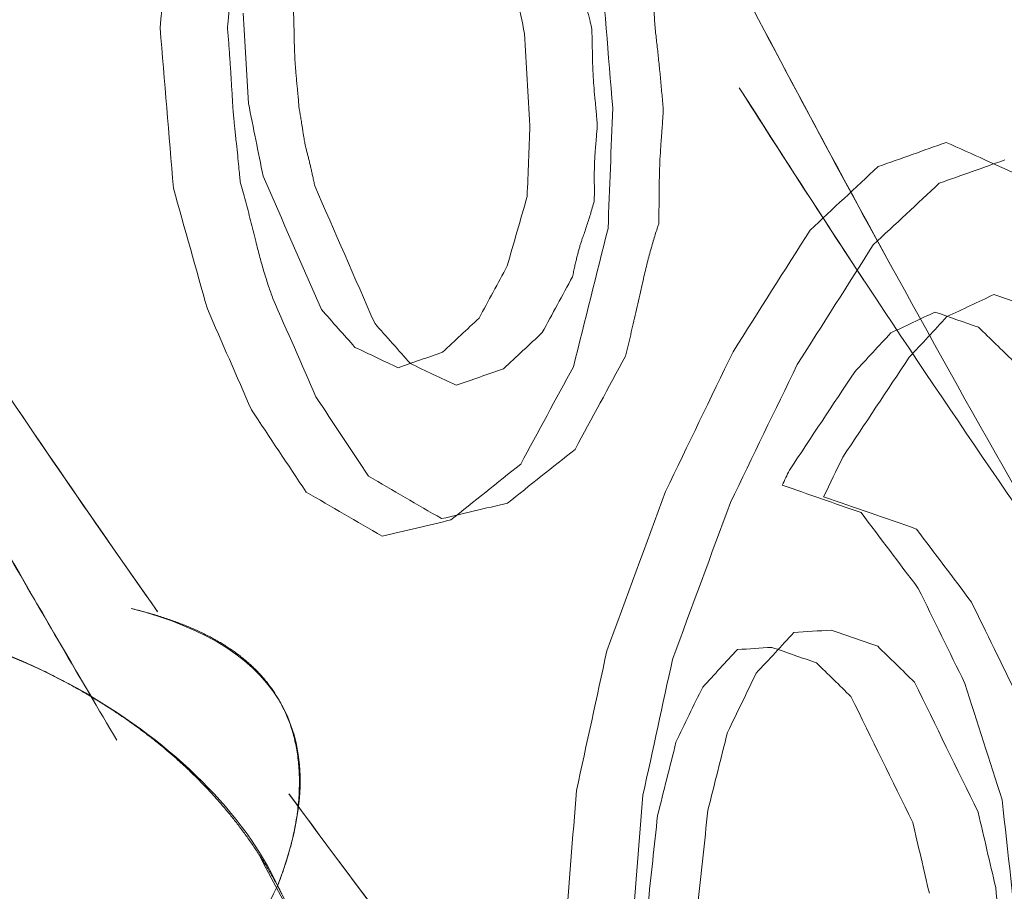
# Model space of a CAD drawing. Header units: millimetres. Extents: x -10 to 594, y 0 to 420.
# Tile 333 of 656: x 203.6476 to 203.7449, y 279.5104 to 279.5965. Entities that reach past the tile are written whole.
import ezdxf

# ---------------------------------------------------------------- set-up
doc = ezdxf.new("R2010")
doc.units = ezdxf.units.MM
doc.layers.add('1', color=7, linetype='Continuous', true_color=0xffffff)

msp = doc.modelspace()

# ---------------------------------------------------------------- linework, layer by layer
at = {"layer": '1', "color": 155, "linetype": 'Continuous', "lineweight": 18}
for points, knots in [([(203.761631, 283.585712), (203.681214, 283.585884), (203.521388, 283.552484), (203.215963, 283.356551), (202.879987, 282.880476), (202.606326, 282.025126), (202.508602, 281.016246), (202.606326, 280.007365), (202.879987, 279.152015), (203.215963, 278.67594), (203.521388, 278.480007), (203.681214, 278.446607), (203.761631, 278.446779)], [0, 0, 0, 0, 0.062503, 0.125003, 0.250002, 0.375001, 0.5, 0.624999, 0.749998, 0.874997, 0.937497, 1, 1, 1, 1]), ([(203.761625, 278.446821), (203.681217, 278.446653), (203.521401, 278.480054), (203.215984, 278.675978), (202.880009, 279.152046), (202.606358, 280.007381), (202.508642, 281.016246), (202.606358, 282.02511), (202.880009, 282.880445), (203.215984, 283.356513), (203.521401, 283.552437), (203.681217, 283.585838), (203.761625, 283.58567)], [0, 0, 0, 0, 0.062497, 0.124997, 0.249998, 0.374999, 0.5, 0.625001, 0.750002, 0.875003, 0.937503, 1, 1, 1, 1]), ([(203.87674, 278.473574), (203.797805, 278.473405), (203.640992, 278.506458), (203.34149, 278.700345), (203.012148, 279.171456), (202.743749, 280.017886), (202.647852, 281.016246), (202.743749, 282.014606), (203.012148, 282.861035), (203.34149, 283.332146), (203.640992, 283.526033), (203.797805, 283.559086), (203.87674, 283.558917)], [0, 0, 0, 0, 0.0625, 0.125, 0.25, 0.375, 0.5, 0.625, 0.75, 0.875, 0.9375, 1, 1, 1, 1]), ([(203.87674, 283.558917), (203.797805, 283.559086), (203.640992, 283.526033), (203.34149, 283.332146), (203.012148, 282.861035), (202.743749, 282.014606), (202.647852, 281.016246), (202.743749, 280.017886), (203.012148, 279.171456), (203.34149, 278.700345), (203.640992, 278.506458), (203.797805, 278.473405), (203.87674, 278.473574)], [0, 0, 0, 0, 0.0625, 0.125, 0.25, 0.375, 0.5, 0.625, 0.75, 0.875, 0.9375, 1, 1, 1, 1]), ([(203.890652, 278.4889), (203.81225, 278.488732), (203.656501, 278.521586), (203.359049, 278.714304), (203.031999, 279.182575), (202.765523, 280.023903), (202.670335, 281.016246), (202.765523, 282.008588), (203.031999, 282.849916), (203.359049, 283.318187), (203.656501, 283.510906), (203.81225, 283.543759), (203.890652, 283.543591)], [0, 0, 0, 0, 0.0625, 0.125, 0.25, 0.375, 0.5, 0.625, 0.75, 0.875, 0.9375, 1, 1, 1, 1]), ([(203.890652, 283.543591), (203.812251, 283.543759), (203.656501, 283.510906), (203.359049, 283.318187), (203.031999, 282.849916), (202.765523, 282.008588), (202.670335, 281.016246), (202.765523, 280.023903), (203.031999, 279.182575), (203.359049, 278.714304), (203.656501, 278.521586), (203.812251, 278.488732), (203.890652, 278.4889)], [0, 0, 0, 0, 0.0625, 0.125, 0.25, 0.375, 0.5, 0.625, 0.75, 0.875, 0.9375, 1, 1, 1, 1]), ([(203.927696, 283.349784), (203.855151, 283.349939), (203.710991, 283.319605), (203.43567, 283.141665), (203.133284, 282.709303), (202.887847, 281.932491), (202.800523, 281.016246), (202.887847, 280.1), (203.133284, 279.323189), (203.43567, 278.890826), (203.710991, 278.712886), (203.855151, 278.682552), (203.927696, 278.682707)], [0, 0, 0, 0, 0.0625, 0.125, 0.25, 0.375, 0.5, 0.625, 0.75, 0.875, 0.9375, 1, 1, 1, 1]), ([(203.927696, 278.682707), (203.855151, 278.682552), (203.710991, 278.712886), (203.43567, 278.890826), (203.133284, 279.323189), (202.887847, 280.1), (202.800523, 281.016246), (202.887847, 281.932491), (203.133284, 282.709303), (203.43567, 283.141665), (203.710991, 283.319605), (203.855151, 283.349939), (203.927696, 283.349784)], [0, 0, 0, 0, 0.0625, 0.125, 0.25, 0.375, 0.5, 0.625, 0.75, 0.875, 0.9375, 1, 1, 1, 1]), ([(204.403524, 278.793746), (204.333942, 278.793598), (204.195881, 278.822489), (203.932757, 278.991962), (203.644317, 279.403751), (203.410249, 280.143598), (203.326984, 281.016246), (203.410249, 281.888893), (203.644317, 282.628741), (203.932757, 283.04053), (204.195881, 283.210002), (204.333942, 283.238893), (204.403524, 283.238746)], [0, 0, 0, 0, 0.0625, 0.125, 0.25, 0.375, 0.5, 0.625, 0.75, 0.875, 0.9375, 1, 1, 1, 1]), ([(204.403524, 283.238746), (204.402707, 283.238746), (204.401072, 283.238747), (204.39862, 283.238734), (204.396168, 283.238709), (204.393718, 283.238673), (204.391268, 283.238624), (204.388819, 283.238564), (204.38637, 283.238491), (204.383922, 283.238407), (204.381475, 283.238311), (204.379029, 283.238202), (204.376584, 283.238082), (204.374139, 283.23795), (204.371695, 283.237806), (204.369252, 283.23765), (204.366809, 283.237482), (204.364367, 283.237302), (204.361926, 283.23711), (204.359486, 283.236906), (204.357046, 283.236691), (204.354607, 283.236463), (204.352169, 283.236223), (204.349731, 283.235972), (204.347294, 283.235708), (204.344858, 283.235433), (204.342423, 283.235145), (204.339988, 283.234846), (204.337554, 283.234534), (204.33512, 283.234211), (204.332688, 283.233876), (204.330256, 283.233529), (204.327825, 283.23317), (204.325394, 283.232799), (204.322964, 283.232416), (204.320535, 283.232021), (204.318106, 283.231614), (204.315678, 283.231195), (204.313251, 283.230764), (204.310825, 283.230322), (204.308399, 283.229867), (204.305974, 283.229401), (204.303549, 283.228922), (204.301126, 283.228432), (204.298703, 283.227929), (204.29628, 283.227415), (204.293858, 283.226888), (204.291437, 283.22635), (204.289017, 283.2258), (204.286597, 283.225238), (204.284178, 283.224664), (204.281759, 283.224078), (204.279341, 283.22348), (204.276924, 283.22287), (204.274508, 283.222248), (204.272092, 283.221614), (204.269676, 283.220969), (204.267262, 283.220311), (204.264848, 283.219641), (204.262434, 283.21896), (204.260022, 283.218266), (204.257609, 283.217561), (204.255198, 283.216843), (204.252787, 283.216114), (204.250377, 283.215373), (204.247967, 283.214619), (204.245558, 283.213854), (204.24315, 283.213077), (204.240742, 283.212288), (204.238335, 283.211487), (204.235929, 283.210674), (204.233523, 283.209849), (204.231117, 283.209012), (204.228713, 283.208164), (204.226309, 283.207303), (204.223905, 283.20643), (204.221502, 283.205546), (204.2191, 283.204649), (204.216698, 283.20374), (204.214297, 283.20282), (204.211897, 283.201888), (204.209497, 283.200943), (204.207097, 283.199987), (204.204699, 283.199019), (204.2023, 283.198039), (204.199903, 283.197046), (204.184789, 283.190716), (204.157132, 283.177866), (204.117297, 283.155823), (204.078019, 283.130509), (204.039291, 283.101925), (203.997973, 283.067462), (203.95432, 283.026208), (203.908658, 282.977155), (203.86414, 282.923299), (203.820843, 282.864765), (203.778917, 282.80184), (203.738539, 282.734728), (203.699787, 282.663555), (203.662697, 282.588402), (203.627339, 282.509468), (203.593807, 282.426912), (203.562148, 282.340834), (203.529127, 282.241504), (203.495723, 282.128105), (203.463182, 281.999787), (203.437073, 281.878424), (203.416355, 281.765473), (203.400091, 281.661979), (203.386234, 281.556739), (203.374813, 281.449977), (203.365856, 281.342178), (203.359441, 281.233808), (203.355592, 281.125129), (203.354313, 281.016249), (203.355591, 280.907369), (203.35944, 280.798693), (203.365856, 280.69032), (203.374813, 280.582521), (203.386233, 280.475758), (203.40009, 280.370522), (203.416354, 280.267025), (203.435002, 280.165363), (203.455971, 280.065743), (203.479226, 279.968393), (203.504733, 279.873437), (203.532421, 279.781079), (203.562146, 279.691661), (203.593804, 279.605587), (203.627337, 279.523029), (203.662695, 279.444094), (203.699785, 279.368941), (203.738535, 279.29777), (203.778914, 279.230656), (203.820841, 279.16773), (203.864137, 279.109195), (203.908654, 279.055341), (203.954318, 279.006286), (204.00109, 278.962084), (204.048865, 278.92281), (204.097554, 278.888598), (204.147111, 278.8595), (204.182093, 278.842867), (204.201934, 278.834598), (204.206366, 278.832793), (204.210799, 278.831029), (204.215235, 278.829305), (204.219673, 278.827622), (204.224112, 278.82598), (204.228554, 278.824379), (204.232997, 278.822818), (204.237443, 278.821299), (204.241891, 278.81982), (204.246341, 278.818381), (204.250793, 278.816984), (204.255248, 278.815627), (204.259704, 278.814312), (204.264163, 278.813037), (204.268623, 278.811802), (204.273086, 278.810609), (204.277552, 278.809456), (204.282019, 278.808344), (204.286489, 278.807273), (204.29096, 278.806243), (204.295435, 278.805253), (204.299911, 278.804305), (204.30439, 278.803397), (204.308871, 278.802529), (204.313354, 278.801703), (204.31784, 278.800917), (204.322328, 278.800172), (204.326818, 278.799468), (204.331311, 278.798805), (204.335806, 278.798183), (204.340303, 278.797601), (204.344803, 278.79706), (204.349305, 278.79656), (204.35381, 278.7961), (204.358317, 278.795682), (204.362827, 278.795304), (204.367339, 278.794967), (204.371853, 278.794671), (204.37637, 278.794415), (204.38089, 278.7942), (204.385412, 278.794027), (204.389936, 278.793893), (204.394463, 278.793802), (204.398993, 278.793748), (204.402014, 278.793746), (204.403524, 278.793746)], [0, 0, 0, 0, 0.000746, 0.001492, 0.002237, 0.002983, 0.003728, 0.004473, 0.005218, 0.005962, 0.006707, 0.007451, 0.008195, 0.008939, 0.009683, 0.010427, 0.01117, 0.011913, 0.012657, 0.0134, 0.014143, 0.014885, 0.015628, 0.016371, 0.017113, 0.017855, 0.018598, 0.01934, 0.020082, 0.020824, 0.021566, 0.022307, 0.023049, 0.023791, 0.024532, 0.025274, 0.026015, 0.026757, 0.027498, 0.028239, 0.02898, 0.029722, 0.030463, 0.031204, 0.031945, 0.032686, 0.033427, 0.034168, 0.034909, 0.03565, 0.036391, 0.037132, 0.037874, 0.038615, 0.039356, 0.040097, 0.040838, 0.041579, 0.04232, 0.043062, 0.043803, 0.044545, 0.045286, 0.046027, 0.046769, 0.047511, 0.048252, 0.048994, 0.049736, 0.050478, 0.05122, 0.051962, 0.052705, 0.053447, 0.054189, 0.054932, 0.055675, 0.056418, 0.057161, 0.057904, 0.058647, 0.05939, 0.060134, 0.060878, 0.061621, 0.062365, 0.06311, 0.075698, 0.088229, 0.100725, 0.113207, 0.125697, 0.14129, 0.156857, 0.172441, 0.188081, 0.20372, 0.219302, 0.234867, 0.250452, 0.266047, 0.281627, 0.297231, 0.312895, 0.333766, 0.354549, 0.375329, 0.390906, 0.406468, 0.422052, 0.437697, 0.453344, 0.468917, 0.484456, 0.499999, 0.515541, 0.531079, 0.546652, 0.5623, 0.577944, 0.593528, 0.60909, 0.624668, 0.640257, 0.655835, 0.67144, 0.687107, 0.70277, 0.718373, 0.733954, 0.74955, 0.765134, 0.780698, 0.796281, 0.811921, 0.82756, 0.843143, 0.858711, 0.874306, 0.889914, 0.905519, 0.921164, 0.93689, 0.938265, 0.93964, 0.941013, 0.942387, 0.94376, 0.945132, 0.946504, 0.947876, 0.949247, 0.950618, 0.951989, 0.953359, 0.954729, 0.956099, 0.957469, 0.958839, 0.960208, 0.961578, 0.962947, 0.964317, 0.965686, 0.967055, 0.968425, 0.969794, 0.971164, 0.972534, 0.973903, 0.975274, 0.976644, 0.978014, 0.979385, 0.980756, 0.982128, 0.9835, 0.984872, 0.986244, 0.987618, 0.988991, 0.990365, 0.99174, 0.993115, 0.994491, 0.995867, 0.997244, 0.998622, 1, 1, 1, 1]), ([(202.768086, 280.07225), (202.768093, 280.072213), (202.827107, 279.773849), (203.001114, 279.226306), (203.321989, 278.769202), (203.613887, 278.58108), (203.766683, 278.54901), (203.843571, 278.549174)], [0, 0, 0, 0, 0.000042, 0.333361, 0.666681, 0.833341, 1, 1, 1, 1]), ([(203.005649, 279.749468), (203.043276, 279.632459), (203.175073, 279.294462), (203.407191, 278.963861), (203.623647, 278.824542), (203.709041, 278.793016), (203.725826, 278.787695)], [0, 0, 0, 0, 0.228257, 0.704164, 0.942118, 1, 1, 1, 1]), ([(203.669563, 279.608865), (203.669537, 279.60863), (203.669486, 279.608162), (203.669407, 279.607467), (203.669326, 279.606784), (203.669244, 279.606113), (203.669161, 279.605455), (203.669076, 279.604809), (203.66899, 279.604175), (203.668903, 279.603553), (203.668815, 279.602943), (203.668743, 279.602486), (203.668696, 279.602147), (203.668669, 279.601902), (203.668637, 279.60159), (203.668602, 279.601209), (203.668562, 279.60076), (203.668518, 279.600242), (203.66847, 279.599656), (203.668408, 279.598876), (203.668337, 279.597985), (203.668259, 279.597064), (203.668193, 279.59632), (203.668148, 279.595884), (203.668128, 279.595695)], [0, 0, 0, 0, 0.053672, 0.106512, 0.158525, 0.209712, 0.260078, 0.309627, 0.358363, 0.40629, 0.453412, 0.499734, 0.513206, 0.531738, 0.555347, 0.584043, 0.617831, 0.656713, 0.700691, 0.749767, 0.832056, 0.901186, 0.957162, 1, 1, 1, 1]), ([(203.733816, 279.571925), (203.727892, 279.582724), (203.721477, 279.59473), (203.715143, 279.60693), (203.714594, 279.60799)], [0, 0, 0, 0, 0.913213, 1, 1, 1, 1]), ([(203.702571, 279.603257), (203.702597, 279.603127), (203.702649, 279.602863), (203.702725, 279.602461), (203.702801, 279.602047), (203.702875, 279.601622), (203.702948, 279.601186), (203.70302, 279.600739), (203.703091, 279.60028), (203.703163, 279.599811), (203.70321, 279.599452), (203.70325, 279.599203), (203.70328, 279.599053), (203.70332, 279.598869), (203.703369, 279.598653), (203.703429, 279.598402), (203.703498, 279.598118), (203.703578, 279.597801), (203.703687, 279.597377), (203.703812, 279.596889), (203.703938, 279.596377), (203.704038, 279.59596), (203.704091, 279.595709), (203.704114, 279.5956)], [0, 0, 0, 0, 0.050823, 0.102785, 0.155898, 0.210171, 0.265614, 0.322236, 0.380044, 0.439048, 0.499254, 0.514043, 0.533496, 0.55765, 0.586525, 0.620131, 0.658477, 0.701567, 0.749404, 0.831928, 0.901187, 0.957199, 1, 1, 1, 1]), ([(203.711179, 279.587639), (203.711157, 279.587909), (203.711112, 279.588445), (203.711042, 279.589242), (203.710971, 279.590028), (203.710898, 279.590802), (203.710824, 279.591564), (203.710748, 279.592314), (203.71067, 279.593052), (203.71059, 279.593778), (203.71051, 279.594493), (203.710443, 279.595037), (203.710399, 279.595446), (203.710373, 279.595744), (203.710345, 279.596114), (203.710315, 279.596556), (203.710282, 279.59707), (203.710247, 279.597656), (203.71021, 279.598314), (203.710162, 279.599202), (203.710107, 279.600225), (203.710045, 279.601288), (203.709991, 279.60214), (203.709953, 279.602637), (203.709937, 279.60285)], [0, 0, 0, 0, 0.053211, 0.105706, 0.157487, 0.208557, 0.258919, 0.308575, 0.357529, 0.405783, 0.453341, 0.500207, 0.515159, 0.534746, 0.558983, 0.587881, 0.621442, 0.659672, 0.702571, 0.750142, 0.833099, 0.902389, 0.958018, 1, 1, 1, 1]), ([(203.6752, 279.587734), (203.675195, 279.587819), (203.675183, 279.588009), (203.675158, 279.58832), (203.675127, 279.588686), (203.675088, 279.589105), (203.675043, 279.58958), (203.674988, 279.590126), (203.67493, 279.590717), (203.674877, 279.591324), (203.674832, 279.591897), (203.674783, 279.592643), (203.674739, 279.593619), (203.674716, 279.594681), (203.674702, 279.595587), (203.674686, 279.59625), (203.674671, 279.596783), (203.674655, 279.597094), (203.674648, 279.597228)], [0, 0, 0, 0, 0.027067, 0.059979, 0.098747, 0.143379, 0.193882, 0.250256, 0.318444, 0.382816, 0.443398, 0.500221, 0.61876, 0.750034, 0.832879, 0.902141, 0.957837, 1, 1, 1, 1]), ([(203.668128, 279.595695), (203.668148, 279.595454), (203.668188, 279.594969), (203.668245, 279.594236), (203.6683, 279.593494), (203.668354, 279.592743), (203.668406, 279.591983), (203.668456, 279.591214), (203.668505, 279.590436), (203.668551, 279.589648), (203.668598, 279.588852), (203.668627, 279.588245), (203.668654, 279.587808), (203.668678, 279.587519), (203.66871, 279.587156), (203.668752, 279.58672), (203.668802, 279.58621), (203.668861, 279.585627), (203.668929, 279.58497), (203.669022, 279.584095), (203.669128, 279.583092), (203.669235, 279.582049), (203.669318, 279.581202), (203.669362, 279.580701), (203.669381, 279.580484)], [0, 0, 0, 0, 0.047522, 0.095585, 0.144191, 0.193341, 0.243038, 0.293285, 0.344082, 0.395433, 0.447338, 0.499799, 0.513896, 0.532884, 0.556772, 0.585567, 0.619271, 0.657886, 0.701413, 0.749852, 0.832025, 0.901103, 0.957091, 1, 1, 1, 1]), ([(203.704114, 279.5956), (203.704118, 279.595516), (203.704128, 279.595328), (203.70414, 279.595016), (203.704151, 279.594646), (203.704161, 279.594219), (203.704172, 279.593733), (203.70418, 279.593176), (203.704192, 279.592576), (203.70421, 279.591964), (203.704233, 279.591382), (203.704272, 279.590633), (203.704341, 279.589661), (203.704439, 279.58862), (203.704527, 279.587732), (203.704586, 279.587081), (203.704631, 279.586554), (203.704652, 279.586241), (203.704661, 279.586106)], [0, 0, 0, 0, 0.026627, 0.059254, 0.097894, 0.142556, 0.193244, 0.249962, 0.317122, 0.381127, 0.442007, 0.499795, 0.617081, 0.749749, 0.832125, 0.90128, 0.957229, 1, 1, 1, 1]), ([(203.619252, 279.593004), (203.628132, 279.576252), (203.640701, 279.553477), (203.653558, 279.531457), (203.657195, 279.525327)], [0, 0, 0, 0, 0.71891, 1, 1, 1, 1]), ([(203.676746, 279.580077), (203.676714, 279.58023), (203.676652, 279.580533), (203.676557, 279.580981), (203.676461, 279.581418), (203.676365, 279.581844), (203.676267, 279.582259), (203.676169, 279.582664), (203.67607, 279.583058), (203.675971, 279.583442), (203.675891, 279.583724), (203.675839, 279.583934), (203.675808, 279.584081), (203.675773, 279.584267), (203.675733, 279.584492), (203.675688, 279.584755), (203.675638, 279.585058), (203.675584, 279.5854), (203.675513, 279.585861), (203.675432, 279.58639), (203.675343, 279.586936), (203.67527, 279.587373), (203.675221, 279.587625), (203.6752, 279.587734)], [0, 0, 0, 0, 0.05993, 0.118763, 0.176506, 0.233168, 0.28876, 0.343291, 0.396773, 0.449216, 0.500632, 0.515158, 0.534408, 0.558422, 0.58722, 0.620814, 0.659212, 0.702417, 0.750433, 0.833134, 0.902282, 0.957893, 1, 1, 1, 1]), ([(203.710728, 279.576306), (203.710732, 279.576409), (203.710739, 279.576637), (203.710748, 279.577012), (203.710756, 279.577454), (203.710762, 279.577962), (203.710768, 279.578537), (203.710772, 279.579202), (203.710778, 279.57992), (203.71079, 279.580654), (203.710806, 279.581343), (203.710836, 279.582236), (203.710894, 279.583393), (203.710981, 279.584642), (203.711061, 279.585703), (203.711115, 279.586484), (203.711155, 279.587111), (203.711172, 279.58748), (203.711179, 279.587639)], [0, 0, 0, 0, 0.027176, 0.060175, 0.099005, 0.143671, 0.194177, 0.250524, 0.318941, 0.383415, 0.443963, 0.500605, 0.619348, 0.750349, 0.833203, 0.90242, 0.958011, 1, 1, 1, 1]), ([(203.704661, 279.586106), (203.704657, 279.586039), (203.704651, 279.58589), (203.704635, 279.585644), (203.704614, 279.585354), (203.704587, 279.585019), (203.704555, 279.58464), (203.704516, 279.584206), (203.704475, 279.583738), (203.70444, 279.583257), (203.704412, 279.582799), (203.704384, 279.582204), (203.704366, 279.581425), (203.704368, 279.580582), (203.704375, 279.579862), (203.704374, 279.579336), (203.704371, 279.57891), (203.704364, 279.57866), (203.704361, 279.578551)], [0, 0, 0, 0, 0.026617, 0.059213, 0.097807, 0.142412, 0.193033, 0.249677, 0.316812, 0.38077, 0.441591, 0.499323, 0.616644, 0.749332, 0.831842, 0.901106, 0.957145, 1, 1, 1, 1]), ([(203.669381, 279.580484), (203.669468, 279.580173), (203.669642, 279.579548), (203.6699, 279.578597), (203.670157, 279.577629), (203.670413, 279.576642), (203.670668, 279.575639), (203.670902, 279.574686), (203.671121, 279.573806), (203.671329, 279.573018), (203.671539, 279.572261), (203.67175, 279.571536), (203.671963, 279.570842), (203.672179, 279.570181), (203.672396, 279.569549), (203.672545, 279.569146), (203.672619, 279.568948)], [0, 0, 0, 0, 0.080554, 0.162156, 0.244812, 0.328532, 0.413322, 0.499191, 0.568266, 0.635425, 0.700698, 0.764117, 0.825716, 0.885534, 0.943614, 1, 1, 1, 1]), ([(203.704361, 279.578551), (203.704297, 279.578333), (203.704172, 279.5779), (203.703981, 279.577266), (203.703789, 279.576652), (203.703596, 279.576058), (203.703404, 279.575483), (203.703233, 279.575003), (203.703091, 279.574593), (203.702978, 279.574237), (203.702867, 279.573858), (203.702756, 279.573456), (203.702646, 279.57303), (203.702538, 279.572581), (203.70243, 279.572108), (203.702323, 279.571612), (203.702254, 279.571271), (203.70222, 279.571098)], [0, 0, 0, 0, 0.087908, 0.173947, 0.258139, 0.340507, 0.421078, 0.499876, 0.546735, 0.595654, 0.646694, 0.699905, 0.755336, 0.813026, 0.873012, 0.935327, 1, 1, 1, 1]), ([(203.70744, 279.563238), (203.707527, 279.563589), (203.707703, 279.564297), (203.707964, 279.565372), (203.708223, 279.566467), (203.708482, 279.567583), (203.70874, 279.568719), (203.70897, 279.569766), (203.709179, 279.570703), (203.709368, 279.57151), (203.709558, 279.572286), (203.709749, 279.573032), (203.709942, 279.573748), (203.710136, 279.574432), (203.710331, 279.575086), (203.710527, 279.57571), (203.710662, 279.57611), (203.710728, 279.576306)], [0, 0, 0, 0, 0.080343, 0.161841, 0.244502, 0.328333, 0.41334, 0.499529, 0.562078, 0.62284, 0.681833, 0.73908, 0.794603, 0.848427, 0.900581, 0.951094, 1, 1, 1, 1]), ([(203.673074, 279.510936), (203.672979, 279.511113), (203.672788, 279.511466), (203.672491, 279.511993), (203.672187, 279.512514), (203.671877, 279.513031), (203.67156, 279.513542), (203.671237, 279.514047), (203.670909, 279.514547), (203.670574, 279.51504), (203.670235, 279.515527), (203.669891, 279.516007), (203.669541, 279.51648), (203.669188, 279.516947), (203.66883, 279.517406), (203.668469, 279.517859), (203.668104, 279.518304), (203.667736, 279.518742), (203.667365, 279.519173), (203.666992, 279.519596), (203.666616, 279.520011), (203.666238, 279.520419), (203.665858, 279.52082), (203.665477, 279.521213), (203.665095, 279.521599), (203.664711, 279.521977), (203.664327, 279.522347), (203.663943, 279.52271), (203.663557, 279.523066), (203.663172, 279.523414), (203.662787, 279.523754), (203.662403, 279.524088), (203.662019, 279.524414), (203.661636, 279.524733), (203.661253, 279.525046), (203.660872, 279.525351), (203.660493, 279.525649), (203.660115, 279.52594), (203.659738, 279.526225), (203.659364, 279.526503), (203.658991, 279.526775), (203.658621, 279.527041), (203.658253, 279.5273), (203.657887, 279.527553), (203.657525, 279.5278), (203.657165, 279.528041), (203.656808, 279.528276), (203.656454, 279.528506), (203.656103, 279.52873), (203.655755, 279.528949), (203.655411, 279.529162), (203.65507, 279.529371), (203.654733, 279.529574), (203.6544, 279.529773), (203.653684, 279.530195), (203.652576, 279.530823), (203.65106, 279.531624), (203.649534, 279.532375), (203.648, 279.533074), (203.646461, 279.533721), (203.644916, 279.534317), (203.643368, 279.534863), (203.641817, 279.535358), (203.640263, 279.535805), (203.638707, 279.536205), (203.63715, 279.536558), (203.635589, 279.536867), (203.634025, 279.537133), (203.632457, 279.537358), (203.630882, 279.537544), (203.6293, 279.537692), (203.627706, 279.537807), (203.626647, 279.537853), (203.626113, 279.537877)], [0, 0, 0, 0, 0.01254, 0.024968, 0.037282, 0.04948, 0.061562, 0.073525, 0.085368, 0.097091, 0.108692, 0.12017, 0.131526, 0.142757, 0.153865, 0.164848, 0.175706, 0.186439, 0.197047, 0.20753, 0.217887, 0.228119, 0.238227, 0.24821, 0.258069, 0.267803, 0.277415, 0.286903, 0.296268, 0.305511, 0.314633, 0.323633, 0.332513, 0.341274, 0.349915, 0.358438, 0.366843, 0.375131, 0.383303, 0.391359, 0.3993, 0.407127, 0.414841, 0.422442, 0.429932, 0.43731, 0.444579, 0.451737, 0.458788, 0.46573, 0.472565, 0.479294, 0.485917, 0.492436, 0.498851, 0.527743, 0.556295, 0.584536, 0.612498, 0.640218, 0.667735, 0.695092, 0.722333, 0.749505, 0.776657, 0.803841, 0.831112, 0.858526, 0.886144, 0.91403, 0.942252, 0.970882, 1, 1, 1, 1]), ([(203.658615, 279.538335), (203.65884, 279.53828), (203.659286, 279.53817), (203.65994, 279.537995), (203.660577, 279.537816), (203.661195, 279.537631), (203.661797, 279.53744), (203.662382, 279.537244), (203.662951, 279.537042), (203.663504, 279.536835), (203.664043, 279.536622), (203.664567, 279.536403), (203.665077, 279.536178), (203.665573, 279.535947), (203.666055, 279.53571), (203.666525, 279.535466), (203.666981, 279.535216), (203.667425, 279.534959), (203.667857, 279.534695), (203.668276, 279.534425), (203.668683, 279.534147), (203.669079, 279.533861), (203.669463, 279.533568), (203.669835, 279.533267), (203.670195, 279.532958), (203.670544, 279.532641), (203.670882, 279.532315), (203.671208, 279.531981), (203.671522, 279.531638), (203.671825, 279.531285), (203.672116, 279.530924), (203.672396, 279.530553), (203.672663, 279.530173), (203.672919, 279.529783), (203.673162, 279.529384), (203.673394, 279.528974), (203.673642, 279.528497), (203.673902, 279.527946), (203.674164, 279.527315), (203.674401, 279.526657), (203.674611, 279.525973), (203.674794, 279.525261), (203.674947, 279.524519), (203.67507, 279.523748), (203.675161, 279.522946), (203.675217, 279.522113), (203.675238, 279.521249), (203.675222, 279.520353), (203.675166, 279.519425), (203.675069, 279.518466), (203.674929, 279.517476), (203.674744, 279.516455), (203.674512, 279.515404), (203.674232, 279.514324), (203.6739, 279.513217), (203.673519, 279.512085), (203.673224, 279.511321), (203.673074, 279.510936)], [0, 0, 0, 0, 0.01654, 0.032771, 0.048714, 0.064386, 0.079805, 0.094989, 0.109954, 0.124718, 0.139295, 0.153703, 0.167955, 0.182066, 0.196051, 0.209923, 0.223696, 0.237384, 0.250998, 0.264551, 0.278056, 0.291524, 0.304966, 0.318393, 0.331817, 0.345248, 0.358695, 0.372169, 0.38568, 0.399236, 0.412847, 0.426521, 0.440267, 0.454093, 0.468006, 0.482015, 0.496127, 0.516161, 0.536626, 0.557545, 0.578942, 0.600839, 0.623259, 0.646221, 0.669743, 0.693844, 0.718538, 0.74384, 0.76976, 0.796309, 0.823494, 0.851319, 0.879786, 0.908894, 0.938639, 0.969011, 1, 1, 1, 1]), ([(203.674253, 279.519949), (203.681484, 279.510116), (203.692295, 279.495903), (203.703253, 279.482217), (203.706825, 279.47783)], [0, 0, 0, 0, 0.675357, 1, 1, 1, 1]), ([(203.67308, 279.510936), (203.673634, 279.509849), (203.674743, 279.507676), (203.676411, 279.504426), (203.678083, 279.501184), (203.679757, 279.497951), (203.681435, 279.494727), (203.683116, 279.491512), (203.684801, 279.488305), (203.686489, 279.485107), (203.688181, 279.481918), (203.689876, 279.478738), (203.691574, 279.475567), (203.693275, 279.472404), (203.69498, 279.46925), (203.696689, 279.466105), (203.6984, 279.462969), (203.700115, 279.459841), (203.701834, 279.456722), (203.703556, 279.453612), (203.705281, 279.450511), (203.707009, 279.447419), (203.708741, 279.444335), (203.710477, 279.44126), (203.712215, 279.438194), (203.713957, 279.435136), (203.715703, 279.432088), (203.717452, 279.429048), (203.719204, 279.426017), (203.720959, 279.422995), (203.722718, 279.419981), (203.724481, 279.416977), (203.726247, 279.413981), (203.728016, 279.410993), (203.72938, 279.408701), (203.730155, 279.407403), (203.730338, 279.407097)], [0, 0, 0, 0, 0.030054, 0.060104, 0.090151, 0.120194, 0.150234, 0.18027, 0.210304, 0.240335, 0.270363, 0.300389, 0.330413, 0.360435, 0.390455, 0.420473, 0.450489, 0.480504, 0.510518, 0.540531, 0.570543, 0.600554, 0.630565, 0.660575, 0.690585, 0.720595, 0.750606, 0.780616, 0.810627, 0.840639, 0.870652, 0.900666, 0.93068, 0.960697, 0.990714, 1, 1, 1, 1])]:
    msp.add_open_spline(points, degree=3, knots=knots, dxfattribs=at)
for points in [[(203.661463, 279.595688), (203.661958, 279.60026), (203.662452, 279.604832), (203.662947, 279.609404)], [(203.704896, 279.603479), (203.705328, 279.598242), (203.70576, 279.593005), (203.706191, 279.587767)], [(203.697475, 279.595118), (203.69699, 279.597514), (203.696506, 279.59991), (203.696021, 279.602306)], [(203.669669, 279.597146), (203.669845, 279.59417), (203.67002, 279.591193), (203.670195, 279.588216)], [(203.661227, 279.538018), (203.648184, 279.556475), (203.635387, 279.575701), (203.622855, 279.595666)], [(203.662778, 279.579855), (203.66234, 279.585133), (203.661902, 279.59041), (203.661463, 279.595688)], [(203.698006, 279.586019), (203.697829, 279.589052), (203.697652, 279.592085), (203.697475, 279.595118)], [(203.720965, 279.595827), (203.736585, 279.566252), (203.75269, 279.537838), (203.769244, 279.510646)], [(203.654954, 279.529149), (203.642796, 279.549782), (203.63089, 279.571084), (203.619252, 279.593029)], [(203.730996, 279.570757), (203.726869, 279.577009), (203.722768, 279.58334), (203.718694, 279.58975)], [(203.718697, 279.589761), (203.735575, 279.563192), (203.752926, 279.537957), (203.770704, 279.514125)], [(203.627036, 279.589033), (203.638231, 279.571437), (203.64963, 279.554433), (203.661217, 279.538035)], [(203.670195, 279.588216), (203.670681, 279.58582), (203.671166, 279.583424), (203.671651, 279.581028)], [(203.706191, 279.587767), (203.706036, 279.583805), (203.705882, 279.579842), (203.705727, 279.575879)], [(203.697735, 279.57903), (203.697825, 279.58136), (203.697916, 279.583689), (203.698006, 279.586019)], [(203.732407, 279.581971), (203.734654, 279.582771), (203.736901, 279.58357), (203.739148, 279.58437)], [(203.739148, 279.58437), (203.741692, 279.583221), (203.744235, 279.582072), (203.746778, 279.580924)], [(203.74493, 279.582636), (203.742771, 279.581869), (203.740612, 279.581101), (203.738453, 279.580333)], [(203.725702, 279.57571), (203.727936, 279.577797), (203.730171, 279.579884), (203.732407, 279.581971)], [(203.671651, 279.581028), (203.673569, 279.57664), (203.675487, 279.572252), (203.677404, 279.567864)], [(203.666138, 279.567917), (203.665019, 279.571896), (203.663899, 279.575876), (203.662778, 279.579855)], [(203.682669, 279.5665), (203.680695, 279.571026), (203.678721, 279.575551), (203.676746, 279.580077)], [(203.738453, 279.580333), (203.736279, 279.578305), (203.734105, 279.576277), (203.731931, 279.574249)], [(203.695768, 279.572161), (203.696423, 279.574451), (203.697079, 279.57674), (203.697735, 279.57903)], [(203.705727, 279.575879), (203.704585, 279.571322), (203.703442, 279.566766), (203.702299, 279.562209)], [(203.718078, 279.563697), (203.720619, 279.567702), (203.72316, 279.571706), (203.725702, 279.57571)], [(203.731931, 279.574249), (203.729428, 279.570311), (203.726924, 279.566372), (203.724421, 279.562434)], [(203.692986, 279.567016), (203.693913, 279.568731), (203.69484, 279.570446), (203.695768, 279.572161)], [(203.70222, 279.571098), (203.701224, 279.56926), (203.700229, 279.567422), (203.699233, 279.565584)], [(203.672619, 279.568948), (203.674029, 279.565715), (203.675439, 279.562483), (203.676849, 279.55925)], [(203.739214, 279.567157), (203.740758, 279.567885), (203.742302, 279.568613), (203.743846, 279.569342)], [(203.743846, 279.569342), (203.745375, 279.568809), (203.746903, 279.568277), (203.748432, 279.567745)], [(203.670486, 279.557967), (203.669037, 279.561283), (203.667588, 279.5646), (203.666138, 279.567917)], [(203.677404, 279.567864), (203.67851, 279.566618), (203.679616, 279.565372), (203.680722, 279.564126)], [(203.689381, 279.56365), (203.690583, 279.564772), (203.691784, 279.565894), (203.692986, 279.567016)], [(203.738028, 279.567607), (203.736576, 279.566922), (203.735123, 279.566236), (203.73367, 279.56555)], [(203.735482, 279.56314), (203.736726, 279.564479), (203.73797, 279.565818), (203.739214, 279.567157)], [(203.742342, 279.566106), (203.740904, 279.566606), (203.739466, 279.567107), (203.738028, 279.567607)], [(203.6862, 279.562519), (203.685023, 279.563846), (203.683846, 279.565173), (203.682669, 279.5665)], [(203.745761, 279.562776), (203.744621, 279.563886), (203.743481, 279.564996), (203.742342, 279.566106)], [(203.699233, 279.565584), (203.697956, 279.564393), (203.696679, 279.563202), (203.695402, 279.56201)], [(203.73367, 279.56555), (203.732479, 279.564267), (203.731288, 279.562984), (203.730097, 279.561701)], [(203.680722, 279.564126), (203.682142, 279.563454), (203.683561, 279.562782), (203.68498, 279.56211)], [(203.68498, 279.56211), (203.686447, 279.562623), (203.687914, 279.563136), (203.689381, 279.56365)], [(203.702462, 279.554049), (203.704121, 279.557112), (203.70578, 279.560175), (203.70744, 279.563238)], [(203.711399, 279.549879), (203.713625, 279.554485), (203.715851, 279.559091), (203.718078, 279.563697)], [(203.728915, 279.553274), (203.731104, 279.556563), (203.733293, 279.559851), (203.735482, 279.56314)], [(203.690726, 279.560376), (203.689218, 279.56109), (203.687709, 279.561805), (203.6862, 279.562519)], [(203.702299, 279.562209), (203.700564, 279.559), (203.698829, 279.555792), (203.697094, 279.552583)], [(203.724421, 279.562434), (203.722217, 279.557885), (203.720014, 279.553336), (203.71781, 279.548786)], [(203.695402, 279.56201), (203.693844, 279.561466), (203.692285, 279.560921), (203.690726, 279.560376)], [(203.730097, 279.561701), (203.727947, 279.558466), (203.725797, 279.555231), (203.723648, 279.551996)], [(203.676849, 279.55925), (203.67859, 279.55663), (203.68033, 279.55401), (203.682071, 279.55139)], [(203.675896, 279.549832), (203.674093, 279.552544), (203.672289, 279.555255), (203.670486, 279.557967)], [(203.695796, 279.548738), (203.698018, 279.550509), (203.70024, 279.552279), (203.702462, 279.554049)], [(203.697094, 279.552583), (203.694791, 279.550746), (203.692488, 279.54891), (203.690185, 279.547074)], [(203.727026, 279.549375), (203.727655, 279.550675), (203.728285, 279.551974), (203.728915, 279.553274)], [(203.682071, 279.55139), (203.684474, 279.549995), (203.686878, 279.5486), (203.689281, 279.547206)], [(203.723648, 279.551996), (203.723409, 279.551504), (203.723171, 279.551011), (203.722933, 279.550518)], [(203.722933, 279.550518), (203.725532, 279.549613), (203.728131, 279.548708), (203.73073, 279.547803)], [(203.683402, 279.545477), (203.6809, 279.546929), (203.678398, 279.548381), (203.675896, 279.549832)], [(203.705608, 279.534142), (203.707538, 279.539387), (203.709468, 279.544633), (203.711399, 279.549879)], [(203.689281, 279.547206), (203.691452, 279.547717), (203.693624, 279.548228), (203.695796, 279.548738)], [(203.71781, 279.548786), (203.715907, 279.543627), (203.714003, 279.538467), (203.712099, 279.533307)], [(203.736194, 279.546182), (203.733138, 279.547246), (203.730082, 279.54831), (203.727026, 279.549375)], [(203.73073, 279.547803), (203.732612, 279.545308), (203.734494, 279.542813), (203.736376, 279.540318)], [(203.690185, 279.547074), (203.687924, 279.546541), (203.685663, 279.546009), (203.683402, 279.545477)], [(203.741628, 279.538971), (203.739817, 279.541375), (203.738006, 279.543778), (203.736194, 279.546182)], [(203.736376, 279.540318), (203.737914, 279.537185), (203.739451, 279.534053), (203.740987, 279.53092)], [(203.746114, 279.529811), (203.744619, 279.532865), (203.743123, 279.535918), (203.741628, 279.538971)], [(203.626113, 279.537877), (203.635094, 279.537946), (203.655699, 279.531993), (203.669845, 279.518012), (203.673079, 279.510936)], [(203.673079, 279.510936), (203.67862, 279.525306), (203.673799, 279.534439), (203.658615, 279.538335)], [(203.720368, 279.531946), (203.721612, 279.533285), (203.722855, 279.534624), (203.724099, 279.535963)], [(203.724099, 279.535963), (203.725328, 279.536041), (203.726556, 279.53612), (203.727785, 279.536198)], [(203.727785, 279.536198), (203.729312, 279.535666), (203.73084, 279.535134), (203.732368, 279.534601)], [(203.702612, 279.520339), (203.703611, 279.52494), (203.704609, 279.529541), (203.705608, 279.534142)], [(203.71851, 279.534275), (203.717365, 279.53304), (203.716221, 279.531806), (203.715076, 279.530572)], [(203.721919, 279.534492), (203.720783, 279.53442), (203.719647, 279.534347), (203.71851, 279.534275)], [(203.726311, 279.532962), (203.724847, 279.533472), (203.723383, 279.533982), (203.721919, 279.534492)], [(203.732368, 279.534601), (203.73358, 279.533419), (203.734793, 279.532237), (203.736005, 279.531055)], [(203.712099, 279.533307), (203.711124, 279.528836), (203.71015, 279.524366), (203.709174, 279.519895)], [(203.729729, 279.529632), (203.72859, 279.530742), (203.727451, 279.531852), (203.726311, 279.532962)], [(203.717534, 279.526097), (203.718479, 279.528046), (203.719423, 279.529996), (203.720368, 279.531946)], [(203.736005, 279.531055), (203.738099, 279.526781), (203.740192, 279.522506), (203.742284, 279.518231)], [(203.740987, 279.53092), (203.742212, 279.527088), (203.743436, 279.523255), (203.74466, 279.519423)], [(203.715076, 279.530572), (203.714196, 279.528753), (203.713317, 279.526933), (203.712437, 279.525114)], [(203.735828, 279.517199), (203.733796, 279.521343), (203.731763, 279.525488), (203.729729, 279.529632)], [(203.715599, 279.518416), (203.716244, 279.520976), (203.716889, 279.523537), (203.717534, 279.526097)], [(203.712437, 279.525114), (203.711832, 279.522703), (203.711227, 279.520291), (203.710621, 279.51788)], [(203.701498, 279.506492), (203.701869, 279.511108), (203.702241, 279.515723), (203.702612, 279.520339)], [(203.72328, 279.458177), (203.706587, 279.477617), (203.690211, 279.498255), (203.674189, 279.520038)], [(203.709174, 279.519895), (203.708814, 279.515464), (203.708452, 279.511032), (203.708091, 279.506601)], [(203.74466, 279.519423), (203.745232, 279.514255), (203.745803, 279.509088), (203.746373, 279.503921)], [(203.714561, 279.508903), (203.714907, 279.512074), (203.715253, 279.515245), (203.715599, 279.518416)], [(203.710621, 279.51788), (203.710299, 279.514894), (203.709976, 279.511908), (203.709653, 279.508922)], [(203.742284, 279.518231), (203.742866, 279.51575), (203.743447, 279.513268), (203.744028, 279.510786)], [(203.737473, 279.510208), (203.736925, 279.512538), (203.736377, 279.514869), (203.735828, 279.517199)], [(203.671244, 279.514008), (203.686552, 279.485054), (203.702302, 279.457175), (203.718459, 279.430418)], [(203.647597, 279.460187), (203.656088, 279.477103), (203.664583, 279.49402), (203.67308, 279.510936)], [(203.673079, 279.510936), (203.668909, 279.502634), (203.664739, 279.494331), (203.66057, 279.486029)], [(203.730338, 279.407124), (203.710629, 279.440108), (203.691523, 279.474739), (203.673079, 279.510936)], [(203.744028, 279.510786), (203.744294, 279.507654), (203.74456, 279.504522), (203.744826, 279.501391)]]:
    msp.add_open_spline(points, degree=3, dxfattribs=at)

doc.saveas('drawing.dxf')
